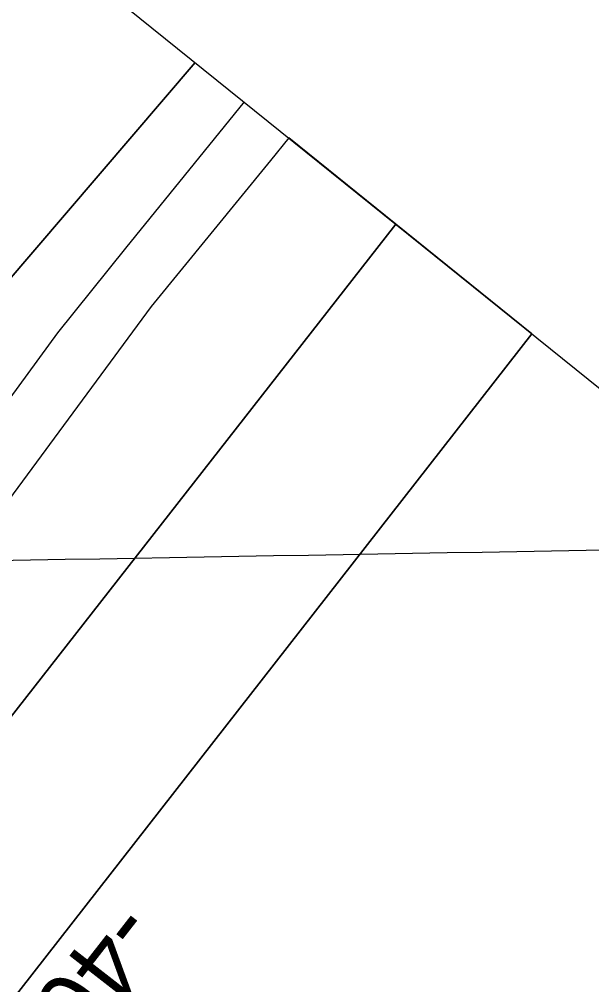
# Model space of a CAD drawing. Extents: x 3905714 to 3926767, y 183354 to 205755.
# Drawn here: x 3920633 to 3920963, y 199307 to 199863 of the extents above; entities that cross this region are included whole.
import ezdxf

# ---------------------------------------------------------------- set-up
doc = ezdxf.new("R2010")
doc.units = 0
for name, color, linetype in [('V-GRID-FRAM', 7, 'Continuous'), ('V-GRID-MAJR', 7, 'Continuous'), ('V-TOPO-DPTH', 7, 'Continuous'), ('V-TOPO-MINR', 7, 'Continuous'), ('V-TOPO-MINR-IDEN', 7, 'Continuous')]:
    doc.layers.add(name, color=color, linetype=linetype)

msp = doc.modelspace()

# ---------------------------------------------------------------- linework, layer by layer
at = {"layer": 'V-GRID-FRAM'}
msp.add_lwpolyline([(3924287.85, 196971.08), (3915521.38, 185005.59), (3909313.29, 189695.82), (3918205.93, 201877.91), (3924287.85, 196971.08)], dxfattribs=at)
at = {"layer": 'V-GRID-MAJR'}
msp.add_spline([(3915564.39, 199463.04), (3920000.19, 199540.18), (3922558.63, 199584.93)], degree=3, dxfattribs=at)
at = {"layer": 'V-TOPO-DPTH'}
for p, q in [((3920850.02, 199744.69), (3920788.48, 199794.34)), ((3920928.23, 199681.59), (3920850.02, 199744.69))]:
    msp.add_line(p, q, dxfattribs=at)
for points in [[(3920186.52, 199204.96), (3920188.66, 199206.34), (3920190.07, 199207.35), (3920192.72, 199209.6), (3920216.04, 199231.62), (3920217.63, 199233.33), (3920218.54, 199234.39), (3920734.51, 199837.88)], [(3920788.48, 199794.34), (3920777.89, 199781.4), (3920709.31, 199697.21), (3920314.84, 199161.48), (3920314.4, 199159.72), (3920313.51, 199157.98), (3920276.75, 199111.77)], [(3920788.48, 199794.34), (3920777.89, 199781.4), (3920709.31, 199697.21), (3920314.84, 199161.48), (3920314.4, 199159.72), (3920313.51, 199157.98), (3920276.75, 199111.77), (3920307.95, 199059.12)], [(3920307.95, 199059.12), (3920364.01, 199120.37), (3920366.46, 199125.12), (3920850.02, 199744.69)], [(3920850.02, 199744.69), (3920366.46, 199125.12)], [(3920523.49, 199162.21), (3920928.23, 199681.59)], [(3920523.49, 199162.21), (3920928.23, 199681.59)]]:
    msp.add_lwpolyline(points, dxfattribs=at)
at = {"layer": 'V-TOPO-MINR'}
for points in [[(3920734.51, 199837.88), (3920218.54, 199234.39), (3920217.63, 199233.33), (3920216.04, 199231.62), (3920192.72, 199209.6), (3920190.07, 199207.35), (3920188.66, 199206.34), (3920186.52, 199204.96)], [(3920762.73, 199815.11), (3920733.97, 199779.71), (3920694.61, 199730.91), (3920655.36, 199682.03), (3920288.01, 199178.22), (3920288.26, 199177.83), (3920288.46, 199177.45), (3920288.48, 199177.26), (3920288.44, 199177.07), (3920288.35, 199176.89), (3920279.63, 199165.94), (3920278.76, 199164.9), (3920276.87, 199162.96), (3920274.82, 199161.19), (3920271.58, 199158.72), (3920242.98, 199138.2)], [(3920788.48, 199794.34), (3920777.89, 199781.4), (3920709.31, 199697.21), (3920314.84, 199161.48), (3920314.4, 199159.72), (3920313.51, 199157.98), (3920276.75, 199111.77)], [(3920850.02, 199744.69), (3920366.46, 199125.12)], [(3920928.23, 199681.59), (3920523.49, 199162.21)]]:
    msp.add_lwpolyline(points, dxfattribs=at)

# ---------------------------------------------------------------- texts
at = {"layer": 'V-TOPO-MINR-IDEN'}
msp.add_text('-40', height=41.5, rotation=232.072, dxfattribs=at).set_placement((3920688.3, 199356.83))

doc.saveas('drawing.dxf')
